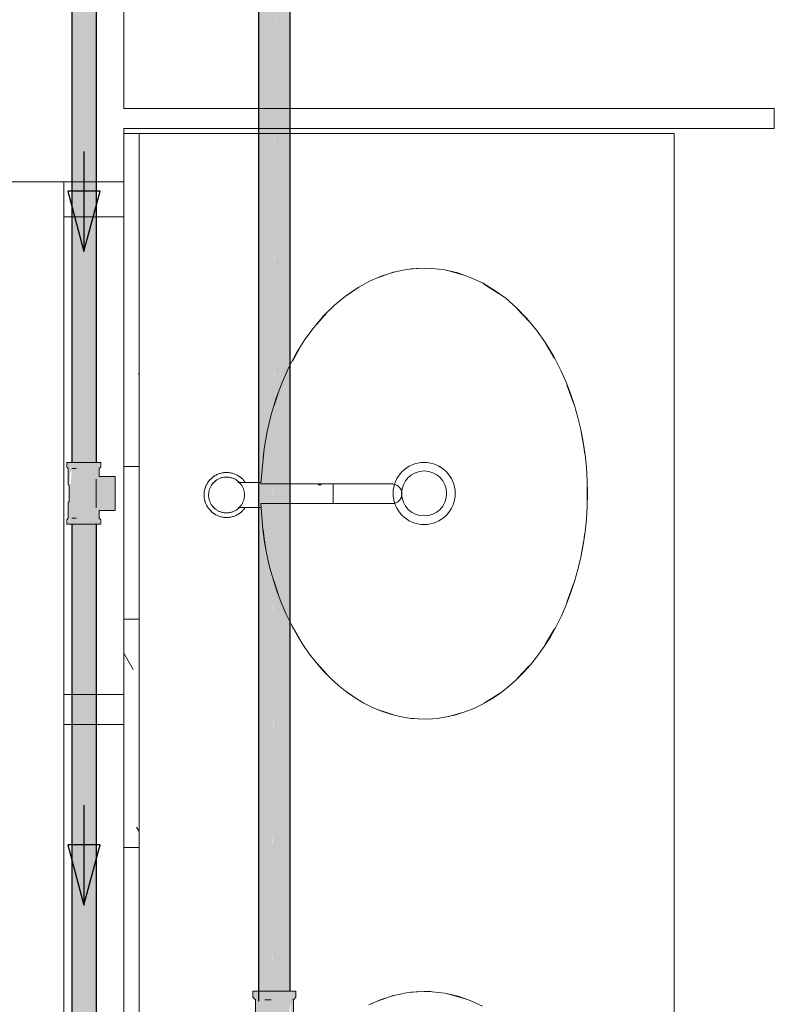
# Model space of a CAD drawing. Header units: millimetres. Extents: x 567 to 934, y -1 to 364.
# Tile 837 of 1056: x 768.54 to 770.05, y 168.27 to 170.24. Entities that reach past the tile are written whole.
import ezdxf

# ---------------------------------------------------------------- set-up
doc = ezdxf.new("R2010")
doc.units = ezdxf.units.MM
doc.header["$MEASUREMENT"] = 0
for name, color, linetype, lineweight in [('AF-Condutos', 140, 'Continuous', 25), ('AF-Conexões', 152, 'Continuous', 18), ('AF-Peça de utilização', 152, 'Continuous', 18), ('AF-Sentido conduto', 140, 'Continuous', 30)]:
    doc.layers.add(name, color=color, linetype=linetype, lineweight=lineweight)
doc.layers.add('ARQ FINA', color=8, linetype='Continuous')

msp = doc.modelspace()

# ---------------------------------------------------------------- hatches: boundary and pattern name
at = {"layer": 'AF-Condutos', "linetype": 'Continuous'}
for points in [[(769.023, 172.932), (769.0176, 168.299), (769.023, 168.299)], [(769.023, 172.932), (769.0176, 172.932), (769.0176, 168.279)], [(769.0329, 172.932), (769.023, 168.299), (769.0329, 168.299)], [(769.0329, 172.932), (769.023, 172.932), (769.023, 168.279)], [(769.0455, 172.932), (769.0329, 168.299), (769.0455, 168.299)], [(769.0455, 172.932), (769.0329, 172.932), (769.0329, 168.279)], [(769.0588, 172.932), (769.0455, 172.932), (769.0455, 168.279)], [(769.0588, 172.932), (769.0456, 168.299), (769.0588, 168.299)], [(769.0703, 172.932), (769.0588, 172.932), (769.0588, 168.279)], [(769.0703, 172.932), (769.0588, 168.299), (769.0703, 168.299)], [(769.0781, 172.932), (769.0703, 172.932), (769.0703, 168.279)], [(769.0781, 172.932), (769.0703, 168.299), (769.0781, 168.299)], [(769.0809, 172.932), (769.0781, 172.932), (769.0781, 168.279)], [(769.0809, 172.932), (769.0781, 168.299), (769.0809, 168.299)], [(768.6939, 170.3978), (768.6444, 170.3978), (768.6444, 169.3565), (768.6939, 169.3565)], [(768.6445, 167.91), (768.6487, 167.91), (768.6487, 169.233), (768.6444, 169.233)], [(768.6444, 169.233), (768.6444, 167.91), (768.6445, 167.91)], [(768.6487, 167.91), (768.6488, 167.91), (768.6487, 169.2452)], [(768.6488, 167.91), (768.6565, 167.91), (768.6564, 169.233), (768.6487, 169.233)], [(768.6565, 167.91), (768.6766, 167.91), (768.6765, 169.233), (768.6564, 169.233)], [(768.6855, 169.233), (768.6765, 169.233), (768.6766, 167.91), (768.6856, 167.91)], [(768.6916, 169.233), (768.6855, 169.233), (768.6856, 167.91), (768.6917, 167.91)], [(768.6939, 169.233), (768.6916, 169.233), (768.6917, 167.91), (768.6939, 167.91)]]:
    msp.add_hatch(color=151, dxfattribs=at).paths.add_polyline_path(points)
at = {"layer": 'AF-Conexões', "linetype": 'Continuous'}
msp.add_hatch(color=161, dxfattribs=at).paths.add_polyline_path([(769.0066, 168.1558), (769.0066, 168.1438), (769.0911, 168.1438), (769.0926, 168.1558), (769.0876, 168.1608), (769.0856, 168.1917), (769.1184, 168.1912), (769.1212, 168.1961), (769.0862, 168.1956), (769.1292, 168.1928), (769.1292, 168.2532), (769.0862, 168.2498), (769.0876, 168.282), (769.0926, 168.287), (769.0926, 168.299), (769.0868, 168.299), (769.0825, 168.287), (769.082, 168.2576), (769.0787, 168.2576), (769.0868, 168.299), (769.008, 168.299), (769.0066, 168.287), (769.0116, 168.282), (769.0116, 168.2576), (769.0139, 168.2576), (769.0146, 168.2214), (769.0116, 168.1608)])
at = {"layer": 'AF-Peça de utilização', "linetype": 'Continuous'}
msp.add_hatch(color=161, dxfattribs=at).paths.add_polyline_path([(768.6347, 169.233), (768.7011, 169.233), (768.6986, 169.2607), (768.7311, 169.2607), (768.7311, 169.3277), (768.6994, 169.3288), (768.6984, 169.3443), (768.7023, 169.3565), (768.6516, 169.3565), (768.6448, 169.3443), (768.6424, 169.313), (768.6394, 169.313), (768.6422, 169.3365), (768.6516, 169.3565), (768.6358, 169.3565), (768.6376, 169.313), (768.6394, 169.3108), (768.6394, 169.2786), (768.6376, 169.2765), (768.6385, 169.2452)])

# ---------------------------------------------------------------- linework, layer by layer
at = {"layer": 'AF-Condutos'}
for p, q in [((769.0176, 172.932), (769.0176, 168.279)), ((769.0809, 168.299), (769.0809, 172.932)), ((768.6444, 170.3978), (768.6444, 169.3565)), ((768.6939, 169.3565), (768.6939, 170.3978)), ((768.6444, 169.233), (768.6444, 167.91)), ((768.6939, 167.91), (768.6939, 169.233))]:
    msp.add_line(p, q, dxfattribs=at)
at = {"layer": 'AF-Conexões'}
for p, q in [((769.0066, 168.299), (769.0066, 168.287)), ((769.008, 168.299), (769.0066, 168.299)), ((769.0066, 168.287), (769.0116, 168.282)), ((769.0123, 168.299), (769.008, 168.299)), ((769.0176, 168.299), (769.0123, 168.299)), ((769.0192, 168.299), (769.0176, 168.299)), ((769.0281, 168.299), (769.0192, 168.299)), ((769.0385, 168.299), (769.0281, 168.299)), ((769.0496, 168.299), (769.0385, 168.299)), ((769.0607, 168.299), (769.0496, 168.299)), ((769.0711, 168.299), (769.0607, 168.299)), ((769.08, 168.299), (769.0711, 168.299)), ((769.0809, 168.299), (769.08, 168.299)), ((769.0868, 168.299), (769.0809, 168.299)), ((769.0911, 168.299), (769.0868, 168.299)), ((769.0876, 168.282), (769.0926, 168.287)), ((769.0926, 168.299), (769.0911, 168.299)), ((769.0926, 168.287), (769.0926, 168.299)), ((769.0116, 168.282), (769.0116, 168.2576)), ((769.0306, 168.282), (769.0368, 168.282)), ((769.043, 168.282), (769.0306, 168.282)), ((769.0368, 168.282), (769.043, 168.282)), ((769.086, 168.282), (769.0867, 168.282)), ((769.0876, 168.282), (769.086, 168.282)), ((769.0867, 168.282), (769.0876, 168.282)), ((769.0876, 168.2576), (769.0876, 168.282))]:
    msp.add_line(p, q, dxfattribs=at)
at = {"layer": 'AF-Peça de utilização'}
for p, q in [((768.6347, 169.3565), (768.6347, 169.3476)), ((768.6358, 169.3565), (768.6347, 169.3565)), ((768.6347, 169.3476), (768.6376, 169.3443)), ((768.6392, 169.3565), (768.6358, 169.3565)), ((768.6444, 169.3565), (768.6392, 169.3565)), ((768.6446, 169.3565), (768.6444, 169.3565)), ((768.6516, 169.3565), (768.6446, 169.3565)), ((768.6597, 169.3565), (768.6516, 169.3565)), ((768.6685, 169.3565), (768.6597, 169.3565)), ((768.6772, 169.3565), (768.6685, 169.3565)), ((768.6854, 169.3565), (768.6772, 169.3565)), ((768.6924, 169.3565), (768.6854, 169.3565)), ((768.6939, 169.3565), (768.6924, 169.3565)), ((768.6977, 169.3565), (768.6939, 169.3565)), ((768.7011, 169.3565), (768.6977, 169.3565)), ((768.6994, 169.3443), (768.7023, 169.3476)), ((768.7023, 169.3565), (768.7011, 169.3565)), ((768.7023, 169.3476), (768.7023, 169.3565)), ((768.6376, 169.3443), (768.6376, 169.313)), ((768.6448, 169.3443), (768.6489, 169.3443)), ((768.653, 169.3443), (768.6448, 169.3443)), ((768.6489, 169.3443), (768.653, 169.3443)), ((768.6994, 169.3288), (768.6994, 169.3443)), ((768.7311, 169.3288), (768.6994, 169.3288)), ((768.7311, 169.3277), (768.7311, 169.3288)), ((768.7311, 169.3243), (768.7311, 169.3277)), ((768.6376, 169.313), (768.6394, 169.3108)), ((768.6394, 169.3108), (768.6394, 169.2786)), ((768.6932, 169.3233), (768.6932, 169.3179)), ((768.6932, 169.313), (768.6932, 169.3233)), ((768.6932, 169.3179), (768.6932, 169.311)), ((768.6932, 169.3119), (768.6932, 169.313)), ((768.6932, 169.3108), (768.6932, 169.3119)), ((768.6932, 169.311), (768.6932, 169.3031)), ((768.6932, 169.2786), (768.6932, 169.3108)), ((768.7311, 169.3188), (768.7311, 169.3243)), ((768.7311, 169.3118), (768.7311, 169.3188)), ((768.7311, 169.3036), (768.7311, 169.3118)), ((768.6932, 169.3031), (768.6932, 169.2947)), ((768.6932, 169.2947), (768.6932, 169.2863)), ((768.7311, 169.2947), (768.7311, 169.3036)), ((768.7311, 169.2859), (768.7311, 169.2947)), ((768.6394, 169.2786), (768.6376, 169.2765)), ((768.6376, 169.2765), (768.6376, 169.2452)), ((768.6932, 169.2863), (768.6932, 169.2785)), ((768.6932, 169.2776), (768.6932, 169.2786)), ((768.6932, 169.2785), (768.6932, 169.2716)), ((768.6932, 169.2765), (768.6932, 169.2776)), ((768.6932, 169.2661), (768.6932, 169.2765)), ((768.6932, 169.2716), (768.6932, 169.2661)), ((768.7311, 169.2777), (768.7311, 169.2859)), ((768.7311, 169.2706), (768.7311, 169.2777)), ((768.7311, 169.2652), (768.7311, 169.2706)), ((768.6994, 169.2452), (768.6994, 169.2607)), ((768.6994, 169.2607), (768.7311, 169.2607)), ((768.7311, 169.2618), (768.7311, 169.2652)), ((768.7311, 169.2607), (768.7311, 169.2618)), ((768.6376, 169.2452), (768.6347, 169.2419)), ((768.6347, 169.2419), (768.6347, 169.233)), ((768.6347, 169.233), (768.6358, 169.233)), ((768.6358, 169.233), (768.6392, 169.233)), ((768.6392, 169.233), (768.6444, 169.233)), ((768.6444, 169.233), (768.6446, 169.233)), ((768.6446, 169.233), (768.6516, 169.233)), ((768.6448, 169.2452), (768.653, 169.2452)), ((768.6489, 169.2452), (768.6448, 169.2452)), ((768.653, 169.2452), (768.6489, 169.2452)), ((768.6516, 169.233), (768.6597, 169.233)), ((768.6597, 169.233), (768.6685, 169.233)), ((768.6685, 169.233), (768.6772, 169.233)), ((768.6772, 169.233), (768.6854, 169.233)), ((768.6854, 169.233), (768.6924, 169.233)), ((768.6924, 169.233), (768.6939, 169.233)), ((768.6939, 169.233), (768.6977, 169.233)), ((768.6977, 169.233), (768.7011, 169.233)), ((768.7023, 169.2419), (768.6994, 169.2452)), ((768.7011, 169.233), (768.7023, 169.233)), ((768.7023, 169.233), (768.7023, 169.2419))]:
    msp.add_line(p, q, dxfattribs=at)
at = {"layer": 'AF-Sentido conduto'}
for p, q in [((768.7012, 169.8995), (768.6365, 169.8995)), ((768.6365, 169.8995), (768.6689, 169.7788)), ((768.6689, 169.7788), (768.7012, 169.8995)), ((768.7012, 168.5922), (768.6365, 168.5922)), ((768.6365, 168.5922), (768.6689, 168.4715)), ((768.6689, 168.4715), (768.7012, 168.5922))]:
    msp.add_line(p, q, dxfattribs=at)
for points in [[(768.6689, 169.9788), (768.6689, 169.7788)], [(768.6689, 168.6715), (768.6689, 168.4715)]]:
    msp.add_lwpolyline(points, dxfattribs=at)
at = {"layer": 'ARQ FINA', "lineweight": 5}
for p, q in [((768.7489, 170.0644), (768.7489, 171.6224)), ((770.0489, 170.0644), (768.7489, 170.0644)), ((770.0489, 170.0244), (770.0489, 170.0644)), ((768.7489, 169.9179), (768.7489, 170.0244)), ((768.7489, 170.0244), (770.0489, 170.0244)), ((768.7789, 170.0144), (768.7489, 170.0144)), ((768.7789, 165.6814), (768.7789, 170.0144)), ((768.7789, 170.0144), (769.8489, 170.0144)), ((769.8489, 170.0144), (769.8489, 165.7114)), ((768.6289, 169.9179), (768.4689, 169.9179)), ((768.6289, 169.9179), (768.7489, 169.9179)), ((768.6289, 165.7779), (768.6289, 169.9179)), ((768.7489, 169.9179), (768.7489, 169.8479)), ((768.7489, 169.8479), (768.6289, 169.8479)), ((768.7489, 169.8479), (768.7489, 168.8929)), ((769.023, 169.3166), (768.9767, 169.3166)), ((769.0227, 169.3136), (769.2867, 169.3136)), ((769.1433, 169.3116), (769.1368, 169.3116)), ((769.1671, 169.2916), (769.1671, 169.3134)), ((769.1671, 169.2743), (769.1671, 169.2916)), ((769.2849, 169.2744), (769.0227, 169.2744)), ((768.9773, 169.2666), (769.0236, 169.2666)), ((768.7489, 168.8929), (768.6289, 168.8929)), ((768.7489, 168.8329), (768.7489, 168.8929)), ((768.6289, 168.8329), (768.7489, 168.8329)), ((768.7489, 168.8329), (768.7489, 167.8779))]:
    msp.add_line(p, q, dxfattribs=at)
at = {"layer": 'ARQ FINA', "linetype": 'Continuous', "lineweight": 5}
for p, q in [((768.7789, 169.5327), (768.7777, 169.5348)), ((768.7489, 169.3483), (768.7789, 169.3483)), ((768.7489, 169.0435), (768.7789, 169.0435)), ((768.7675, 168.9429), (768.7489, 168.9751)), ((768.7789, 168.6183), (768.7736, 168.6275)), ((768.7489, 168.5863), (768.7789, 168.5863))]:
    msp.add_line(p, q, dxfattribs=at)
at = {"layer": 'ARQ FINA', "lineweight": 5}
for points in [[(769.0227, 169.2744), (769.0266, 169.2226), (769.0301, 169.1973), (769.0346, 169.1724), (769.0401, 169.1478), (769.0468, 169.1235), (769.0544, 169.0998), (769.0629, 169.0769), (769.0724, 169.0547), (769.0828, 169.0331), (769.0941, 169.0124), (769.1062, 168.9927), (769.1191, 168.9741), (769.1328, 168.9564), (769.1473, 168.9398), (769.1623, 168.9244), (769.1779, 168.9103), (769.1942, 168.8974), (769.211, 168.8857), (769.2281, 168.8755), (769.2456, 168.8666), (769.2636, 168.8592), (769.2819, 168.8531), (769.3003, 168.8485), (769.3188, 168.8454), (769.3375, 168.8438), (769.3563, 168.8436), (769.375, 168.8449), (769.3935, 168.8477), (769.4121, 168.852), (769.4304, 168.8578), (769.4483, 168.8649), (769.4659, 168.8735), (769.4833, 168.8835), (769.5002, 168.8948), (769.5165, 168.9074), (769.5322, 168.9213), (769.5474, 168.9365), (769.562, 168.9528), (769.5758, 168.9702), (769.5888, 168.9886), (769.6012, 169.0082), (769.6127, 169.0287), (769.6232, 169.05), (769.6329, 169.072), (769.6417, 169.095), (769.6495, 169.1186), (769.6563, 169.1426), (769.6621, 169.1671), (769.6669, 169.1922), (769.6706, 169.2176), (769.6733, 169.2432), (769.6748, 169.2688), (769.6753, 169.2948), (769.6748, 169.3207), (769.6732, 169.3464), (769.6705, 169.3719), (769.6667, 169.3973), (769.6619, 169.4224), (769.6561, 169.4469), (769.6493, 169.4709), (769.6414, 169.4945), (769.6326, 169.5174), (769.6229, 169.5395), (769.6081, 169.5685), (769.5916, 169.5959), (769.5737, 169.6214), (769.5544, 169.6448), (769.5336, 169.6661), (769.5119, 169.685), (769.4891, 169.7015), (769.4654, 169.7156), (769.4411, 169.7269), (769.4161, 169.7356), (769.3906, 169.7416), (769.3651, 169.7447), (769.3393, 169.7451), (769.3136, 169.7426), (769.2882, 169.7374), (769.2631, 169.7294), (769.2384, 169.7187), (769.2147, 169.7054), (769.1916, 169.6895), (769.1695, 169.6711), (769.1487, 169.6505), (769.1289, 169.6275), (769.1105, 169.6025), (769.0938, 169.5758), (769.0785, 169.547), (769.0649, 169.5168), (769.0588, 169.5013), (769.0531, 169.4853), (769.0431, 169.4524), (769.035, 169.4187), (769.029, 169.3844), (769.0227, 169.3136)], [(769.3224, 169.7438), (769.3489, 169.7453)], [(769.3489, 169.7453), (769.3621, 169.7449)], [(769.3956, 169.7406), (769.4329, 169.7299)], [(769.2536, 169.7254), (769.2893, 169.7376)], [(769.191, 169.6885), (769.2184, 169.7073)], [(769.4684, 169.7136), (769.4697, 169.7129), (769.499, 169.6942)], [(769.5351, 169.6639), (769.5588, 169.6388)], [(769.1345, 169.6335), (769.1538, 169.6551)], [(769.0855, 169.5595), (769.0997, 169.5845)], [(769.5913, 169.5953), (769.6095, 169.5648)], [(769.6343, 169.5119), (769.6475, 169.4753)], [(769.0481, 169.4681), (769.0488, 169.4703), (769.0586, 169.4994)], [(769.6625, 169.4178), (769.6685, 169.3842), (769.6697, 169.3756)], [(769.0269, 169.3661), (769.0293, 169.3842), (769.0325, 169.4037)], [(768.9539, 169.3366), (768.9521, 169.3366), (768.9503, 169.3365), (768.9485, 169.3363), (768.9467, 169.336), (768.9449, 169.3357), (768.9432, 169.3353), (768.9414, 169.3349), (768.9397, 169.3343), (768.938, 169.3337), (768.9364, 169.3331), (768.9347, 169.3323), (768.9331, 169.3315), (768.9315, 169.3307), (768.93, 169.3297), (768.9285, 169.3288), (768.927, 169.3277), (768.9256, 169.3266), (768.9242, 169.3254), (768.9229, 169.3242), (768.9216, 169.323), (768.9204, 169.3217), (768.9192, 169.3203), (768.9181, 169.3189), (768.917, 169.3174), (768.916, 169.3159), (768.9151, 169.3144), (768.9142, 169.3128), (768.9134, 169.3112), (768.9126, 169.3096), (768.9119, 169.3079), (768.9113, 169.3062), (768.9108, 169.3045), (768.9103, 169.3028), (768.9099, 169.301), (768.9095, 169.2993), (768.9093, 169.2975), (768.9091, 169.2957), (768.9089, 169.2939), (768.9089, 169.2921), (768.9089, 169.2903), (768.909, 169.2885), (768.9091, 169.2867), (768.9094, 169.2849), (768.9097, 169.2832), (768.9101, 169.2814), (768.9105, 169.2796), (768.911, 169.2779), (768.9116, 169.2762), (768.9122, 169.2745), (768.913, 169.2729), (768.9137, 169.2713), (768.9146, 169.2697), (768.9155, 169.2681), (768.9165, 169.2666), (768.9175, 169.2651), (768.9186, 169.2637), (768.9197, 169.2623), (768.9209, 169.261), (768.9222, 169.2597), (768.9235, 169.2584), (768.9248, 169.2572), (768.9262, 169.2561), (768.9277, 169.255), (768.9292, 169.254), (768.9307, 169.2531), (768.9322, 169.2522), (768.9338, 169.2513), (768.9355, 169.2506), (768.9371, 169.2499), (768.9388, 169.2492), (768.9405, 169.2486), (768.9422, 169.2481), (768.944, 169.2477), (768.9458, 169.2474), (768.9475, 169.2471), (768.9493, 169.2468), (768.9511, 169.2467), (768.9529, 169.2466), (768.9539, 169.2466)], [(768.9539, 169.3274), (768.9524, 169.3274), (768.951, 169.3273), (768.9496, 169.3272), (768.9482, 169.327), (768.9468, 169.3267), (768.9454, 169.3264), (768.944, 169.326), (768.9426, 169.3256), (768.9413, 169.3251), (768.9399, 169.3246), (768.9386, 169.324), (768.9373, 169.3234), (768.9361, 169.3227), (768.9348, 169.322), (768.9337, 169.3212), (768.9325, 169.3203), (768.9314, 169.3195), (768.9303, 169.3185), (768.9292, 169.3176), (768.9282, 169.3166), (768.9272, 169.3155), (768.9263, 169.3144), (768.9254, 169.3133), (768.9245, 169.3122), (768.9237, 169.311), (768.923, 169.3098), (768.9223, 169.3085), (768.9216, 169.3072), (768.921, 169.3059), (768.9205, 169.3046), (768.92, 169.3033), (768.9196, 169.3019), (768.9192, 169.3005), (768.9188, 169.2991), (768.9186, 169.2977), (768.9184, 169.2963), (768.9182, 169.2949), (768.9181, 169.2934), (768.9181, 169.292), (768.9181, 169.2906), (768.9181, 169.2891), (768.9183, 169.2877), (768.9185, 169.2863), (768.9187, 169.2849), (768.919, 169.2835), (768.9193, 169.2821), (768.9198, 169.2807), (768.9202, 169.2794), (768.9207, 169.278), (768.9213, 169.2767), (768.9219, 169.2754), (768.9226, 169.2742), (768.9233, 169.2729), (768.9241, 169.2717), (768.9249, 169.2705), (768.9258, 169.2694), (768.9267, 169.2683), (768.9276, 169.2672), (768.9286, 169.2662), (768.9297, 169.2652), (768.9308, 169.2643), (768.9319, 169.2634), (768.933, 169.2625), (768.9342, 169.2617), (768.9354, 169.2609), (768.9367, 169.2602), (768.9379, 169.2595), (768.9392, 169.2589), (768.9405, 169.2584), (768.9419, 169.2579), (768.9432, 169.2574), (768.9446, 169.257), (768.946, 169.2567), (768.9474, 169.2564), (768.9488, 169.2562), (768.9502, 169.256), (768.9517, 169.2559), (768.9531, 169.2558), (768.9539, 169.2558)], [(768.9913, 169.3166), (768.9903, 169.3181), (768.9892, 169.3195), (768.988, 169.3209), (768.9868, 169.3223), (768.9856, 169.3236), (768.9843, 169.3248), (768.9829, 169.326), (768.9815, 169.3271), (768.9801, 169.3282), (768.9786, 169.3292), (768.9771, 169.3302), (768.9755, 169.3311), (768.9739, 169.3319), (768.9723, 169.3327), (768.9706, 169.3334), (768.969, 169.334), (768.9672, 169.3346), (768.9655, 169.3351), (768.9638, 169.3355), (768.962, 169.3359), (768.9602, 169.3362), (768.9584, 169.3364), (768.9566, 169.3365), (768.9548, 169.3366), (768.9539, 169.3366)], [(768.9539, 169.2558), (768.9553, 169.2558), (768.9567, 169.2559), (768.9582, 169.2561), (768.9596, 169.2563), (768.961, 169.2565), (768.9624, 169.2568), (768.9638, 169.2572), (768.9651, 169.2576), (768.9665, 169.2581), (768.9678, 169.2586), (768.9691, 169.2592), (768.9704, 169.2598), (768.9717, 169.2605), (768.9729, 169.2613), (768.9741, 169.2621), (768.9753, 169.2629), (768.9764, 169.2638), (768.9775, 169.2647), (768.9786, 169.2657), (768.9796, 169.2667), (768.9806, 169.2677), (768.9815, 169.2688), (768.9824, 169.2699), (768.9832, 169.2711), (768.984, 169.2723), (768.9848, 169.2735), (768.9855, 169.2747), (768.9861, 169.276), (768.9867, 169.2773), (768.9873, 169.2786), (768.9878, 169.28), (768.9882, 169.2813), (768.9886, 169.2827), (768.9889, 169.2841), (768.9892, 169.2855), (768.9894, 169.2869), (768.9896, 169.2884), (768.9897, 169.2898), (768.9897, 169.2912), (768.9897, 169.2927), (768.9896, 169.2941), (768.9895, 169.2955), (768.9893, 169.2969), (768.9891, 169.2984), (768.9888, 169.2998), (768.9884, 169.3011), (768.988, 169.3025), (768.9875, 169.3039), (768.987, 169.3052), (768.9864, 169.3065), (768.9858, 169.3078), (768.9852, 169.3091), (768.9844, 169.3103), (768.9837, 169.3115), (768.9828, 169.3127), (768.982, 169.3138), (768.9811, 169.3149), (768.9801, 169.316), (768.9791, 169.317), (768.9781, 169.318), (768.977, 169.319), (768.9759, 169.3199), (768.9747, 169.3207), (768.9736, 169.3215), (768.9723, 169.3223), (768.9711, 169.323), (768.9698, 169.3237), (768.9685, 169.3243), (768.9672, 169.3249), (768.9659, 169.3254), (768.9645, 169.3258), (768.9631, 169.3262), (768.9618, 169.3266), (768.9603, 169.3268), (768.9589, 169.3271), (768.9575, 169.3273), (768.9561, 169.3274), (768.9547, 169.3274), (768.9539, 169.3274)], [(769.6747, 169.3168), (769.6751, 169.2944), (769.6747, 169.2723)], [(768.9539, 169.2466), (768.9557, 169.2467), (768.9575, 169.2468), (768.9593, 169.2469), (768.961, 169.2472), (768.9628, 169.2475), (768.9646, 169.2479), (768.9663, 169.2484), (768.968, 169.2489), (768.9697, 169.2495), (768.9714, 169.2502), (768.973, 169.2509), (768.9747, 169.2517), (768.9762, 169.2526), (768.9778, 169.2535), (768.9793, 169.2545), (768.9808, 169.2555), (768.9822, 169.2566), (768.9835, 169.2578), (768.9849, 169.259), (768.9862, 169.2603), (768.9874, 169.2616), (768.9886, 169.2629), (768.9897, 169.2644), (768.9907, 169.2658), (768.9917, 169.2673)], [(769.0326, 169.1847), (769.0293, 169.2045), (769.0269, 169.2227)], [(769.6697, 169.2135), (769.6685, 169.2045), (769.6626, 169.1713)], [(769.0587, 169.0891), (769.0488, 169.1184), (769.048, 169.1209)], [(769.6476, 169.1138), (769.6344, 169.0771)], [(769.0999, 169.004), (769.0854, 169.0294)], [(769.6096, 169.0242), (769.5915, 168.9937)], [(769.1541, 168.9334), (769.1345, 168.9553)], [(769.559, 168.9502), (769.5353, 168.925)], [(769.2186, 168.8813), (769.1911, 168.9002)], [(769.4993, 168.8947), (769.4697, 168.8759), (769.4686, 168.8753)], [(769.2896, 168.8511), (769.2539, 168.8632)], [(769.4331, 168.8589), (769.3959, 168.8482)], [(769.3489, 168.8435), (769.3227, 168.8449)], [(769.3625, 168.8439), (769.3489, 168.8435)], [(769.4654, 168.2691), (769.4411, 168.2804), (769.4161, 168.2891), (769.3906, 168.2951), (769.3651, 168.2982), (769.3393, 168.2986), (769.3136, 168.2961), (769.2882, 168.2909), (769.2631, 168.2829), (769.2384, 168.2722)], [(769.2536, 168.2789), (769.2893, 168.2911)], [(769.3224, 168.2973), (769.3489, 168.2988)], [(769.3489, 168.2988), (769.3621, 168.2984)], [(769.3956, 168.2941), (769.4329, 168.2834)]]:
    msp.add_lwpolyline(points, dxfattribs=at)
for radius in [0.0621, 0.045]:
    msp.add_circle((769.3489, 169.2947), radius, dxfattribs=at)
for centre, radius, start, end in [((768.9539, 169.2916), 0.045, 121.499, 131.1537), ((768.9539, 169.2916), 0.045, 90, 97.227), ((768.9539, 169.2916), 0.0358, 90, 95.0184), ((768.9539, 169.2916), 0.045, 84.0978, 90), ((768.9539, 169.2916), 0.0358, 82.8453, 90), ((768.9539, 169.2916), 0.045, 47.4436, 60.7005), ((768.9539, 169.2916), 0.045, 155.3631, 168.6584), ((768.9539, 169.2916), 0.0358, 126.9939, 148.3523), ((768.9539, 169.2916), 0.0358, 38.9543, 52.1332), ((769.2849, 169.294), 0.0196, 270, 84.5826), ((768.9539, 169.2916), 0.045, 191.2838, 201.3214), ((768.9539, 169.2916), 0.0358, 218.9543, 232.1332), ((768.9539, 169.2916), 0.0358, 306.9939, 326.0373), ((768.9539, 169.2916), 0.045, 227.4436, 240.7005), ((768.9539, 169.2916), 0.0358, 262.8453, 270), ((768.9539, 169.2916), 0.0358, 270, 275.0184), ((768.9539, 169.2916), 0.045, 301.499, 311.1537), ((768.9539, 169.2916), 0.045, 264.0978, 270), ((768.9539, 169.2916), 0.045, 270, 277.227)]:
    msp.add_arc(centre, radius, start, end, dxfattribs=at)

doc.saveas('drawing.dxf')
